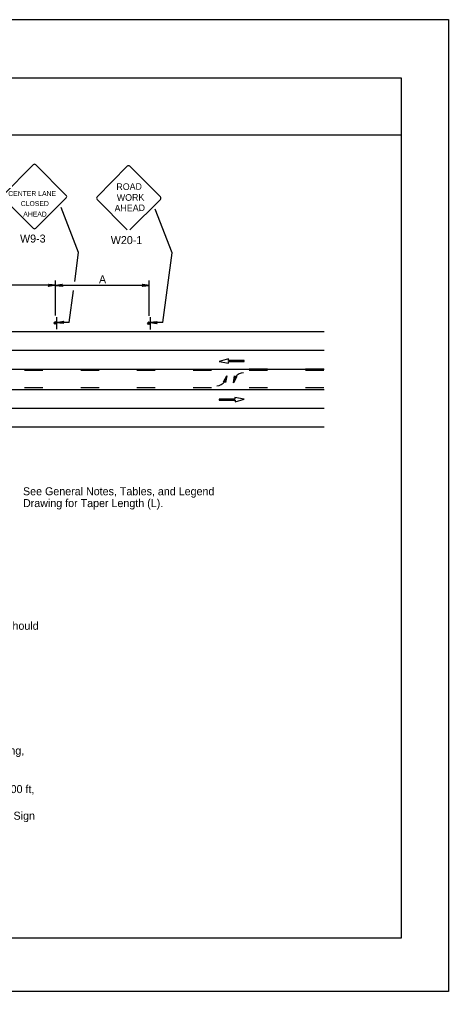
# Model space of a CAD drawing. Extents: x -14145 to -13662, y 30244 to 30661.
# Drawn here: x -13768.45 to -13757.17, y 30424.81 to 30450.31 of the extents above; entities that cross this region are included whole.
import ezdxf

# ---------------------------------------------------------------- set-up
doc = ezdxf.new("R2010")
doc.units = 0
for name, color, linetype in [('1', 7, 'Continuous'), ('10', 7, 'Continuous'), ('2', 7, 'Continuous'), ('61', 7, 'Continuous')]:
    doc.layers.add(name, color=color, linetype=linetype)

msp = doc.modelspace()

# ---------------------------------------------------------------- linework, layer by layer
at = {"layer": '1'}
for p, q in [((-13768.087, 30446.495), (-13768.882, 30445.692)), ((-13767.218, 30445.692), (-13768.02, 30446.495)), ((-13765.614, 30446.456), (-13766.409, 30445.653)), ((-13764.745, 30445.653), (-13765.547, 30446.456)), ((-13768.882, 30445.626), (-13768.087, 30444.831)), ((-13768.02, 30444.831), (-13767.218, 30445.626)), ((-13766.409, 30445.587), (-13765.614, 30444.792)), ((-13765.547, 30444.792), (-13764.745, 30445.587)), ((-13766.891, 30444.192), (-13767.353, 30445.37)), ((-13764.431, 30444.186), (-13764.88, 30445.332)), ((-13766.996, 30443.429), (-13766.891, 30444.192)), ((-13764.683, 30442.355), (-13764.431, 30444.186)), ((-13767.498, 30442.542), (-13767.498, 30443.462)), ((-13765.038, 30442.536), (-13765.038, 30443.456)), ((-13767.492, 30443.334), (-13770.929, 30443.334)), ((-13765.032, 30443.328), (-13767.498, 30443.328)), ((-13767.143, 30442.361), (-13767.028, 30443.196)), ((-13767.473, 30442.499), (-13767.473, 30442.181)), ((-13765.013, 30442.493), (-13765.013, 30442.175)), ((-13767.143, 30442.361), (-13767.473, 30442.361)), ((-13764.683, 30442.355), (-13765.013, 30442.355)), ((-13787.534, 30442.121), (-13760.446, 30442.121)), ((-13787.534, 30441.629), (-13760.446, 30441.629)), ((-13762.959, 30441.401), (-13763.2, 30441.335)), ((-13762.959, 30441.356), (-13762.959, 30441.401)), ((-13787.534, 30441.137), (-13760.446, 30441.137)), ((-13763.2, 30441.335), (-13762.956, 30441.289)), ((-13762.542, 30441.356), (-13762.959, 30441.356)), ((-13762.956, 30441.289), (-13762.956, 30441.334)), ((-13762.956, 30441.334), (-13762.542, 30441.334)), ((-13762.542, 30441.334), (-13762.542, 30441.356)), ((-13761.928, 30441.137), (-13762.408, 30441.137)), ((-13760.452, 30441.137), (-13760.932, 30441.137)), ((-13767.832, 30441.095), (-13768.312, 30441.095)), ((-13766.356, 30441.095), (-13766.836, 30441.095)), ((-13764.88, 30441.095), (-13765.36, 30441.095)), ((-13763.404, 30441.095), (-13763.884, 30441.095)), ((-13761.928, 30441.095), (-13762.408, 30441.095)), ((-13760.452, 30441.095), (-13760.932, 30441.095)), ((-13767.832, 30440.642), (-13768.312, 30440.642)), ((-13766.356, 30440.642), (-13766.836, 30440.642)), ((-13764.88, 30440.642), (-13765.36, 30440.642)), ((-13763.404, 30440.642), (-13763.884, 30440.642)), ((-13761.928, 30440.642), (-13762.408, 30440.642)), ((-13760.452, 30440.642), (-13760.932, 30440.642)), ((-13787.534, 30440.6), (-13760.446, 30440.6)), ((-13762.542, 30440.342), (-13762.786, 30440.388)), ((-13762.786, 30440.388), (-13762.786, 30440.343)), ((-13762.786, 30440.343), (-13763.2, 30440.343)), ((-13763.2, 30440.343), (-13763.2, 30440.321)), ((-13763.2, 30440.321), (-13762.784, 30440.321)), ((-13762.784, 30440.276), (-13762.542, 30440.342)), ((-13762.784, 30440.321), (-13762.784, 30440.276)), ((-13787.534, 30440.108), (-13760.446, 30440.108)), ((-13787.534, 30439.616), (-13760.446, 30439.616))]:
    msp.add_line(p, q, dxfattribs=at)
for points in [[(-13767.672, 30443.358), (-13767.666, 30443.346), (-13767.492, 30443.334), (-13767.672, 30443.358), (-13767.684, 30443.364), (-13767.492, 30443.334), (-13767.666, 30443.328), (-13767.672, 30443.316), (-13767.492, 30443.334), (-13767.684, 30443.304), (-13767.672, 30443.316)], [(-13767.318, 30443.31), (-13767.324, 30443.322), (-13767.498, 30443.328), (-13767.318, 30443.31), (-13767.312, 30443.298), (-13767.498, 30443.328), (-13767.33, 30443.34), (-13767.324, 30443.352), (-13767.498, 30443.328), (-13767.312, 30443.358), (-13767.324, 30443.352)], [(-13765.212, 30443.352), (-13765.206, 30443.34), (-13765.032, 30443.328), (-13765.212, 30443.352), (-13765.224, 30443.358), (-13765.032, 30443.328), (-13765.206, 30443.322), (-13765.212, 30443.31), (-13765.032, 30443.328), (-13765.224, 30443.298), (-13765.212, 30443.31)], [(-13767.299, 30442.337), (-13767.305, 30442.349), (-13767.473, 30442.361), (-13767.299, 30442.337), (-13767.287, 30442.331), (-13767.473, 30442.361), (-13767.305, 30442.367), (-13767.299, 30442.379), (-13767.473, 30442.361), (-13767.287, 30442.391), (-13767.299, 30442.379)], [(-13764.839, 30442.331), (-13764.845, 30442.343), (-13765.013, 30442.355), (-13764.839, 30442.331), (-13764.827, 30442.325), (-13765.013, 30442.355), (-13764.845, 30442.361), (-13764.839, 30442.373), (-13765.013, 30442.355), (-13764.827, 30442.385), (-13764.839, 30442.373)], [(-13763.075, 30440.805), (-13763.063, 30440.811), (-13763.003, 30440.961), (-13763.075, 30440.805), (-13763.087, 30440.799), (-13763.003, 30440.961), (-13763.045, 30440.805), (-13763.033, 30440.793), (-13763.003, 30440.961), (-13763.033, 30440.781), (-13763.033, 30440.793)], [(-13763.075, 30440.805), (-13763.063, 30440.811), (-13763.003, 30440.961), (-13763.075, 30440.805), (-13763.087, 30440.799), (-13763.003, 30440.961), (-13763.045, 30440.805), (-13763.033, 30440.793), (-13763.003, 30440.961), (-13763.033, 30440.781), (-13763.033, 30440.793)], [(-13762.752, 30440.931), (-13762.764, 30440.925), (-13762.824, 30440.775), (-13762.752, 30440.931), (-13762.74, 30440.937), (-13762.824, 30440.775), (-13762.782, 30440.931), (-13762.794, 30440.943), (-13762.824, 30440.775), (-13762.794, 30440.955), (-13762.794, 30440.943)], [(-13762.752, 30440.931), (-13762.764, 30440.925), (-13762.824, 30440.775), (-13762.752, 30440.931), (-13762.74, 30440.937), (-13762.824, 30440.775), (-13762.782, 30440.931), (-13762.794, 30440.943), (-13762.824, 30440.775), (-13762.794, 30440.955), (-13762.794, 30440.943)]]:
    msp.add_lwpolyline(points, dxfattribs=at)
for centre in [(-13767.506, 30442.342), (-13765.046, 30442.336)]:
    msp.add_circle(centre, 0.0325, dxfattribs=at)
for centre, radius, start, end in [((-13768.053, 30446.462), 0.0465, 45, 135), ((-13765.58, 30446.423), 0.0465, 45, 135), ((-13767.25, 30445.659), 0.0465, 315, 45), ((-13766.375, 30445.621), 0.0465, 135, 225), ((-13764.777, 30445.62), 0.0465, 315, 45), ((-13768.053, 30444.864), 0.0465, 225, 315), ((-13767.506, 30442.353), 0.0214, 355.7499, 350.479), ((-13765.046, 30442.347), 0.0214, 355.7499, 350.479), ((-13762.554, 30440.77), 0.27, 91.2061, 143.8714), ((-13763.271, 30440.968), 0.27, 271.2061, 323.8714)]:
    msp.add_arc(centre, radius, start, end, dxfattribs=at)
at = {"layer": '10'}
for p, q in [((-13789.874, 30448.777), (-13758.422, 30448.777)), ((-13758.422, 30448.777), (-13758.422, 30426.207)), ((-13789.874, 30447.277), (-13758.422, 30447.277)), ((-13758.422, 30426.207), (-13789.874, 30426.207))]:
    msp.add_line(p, q, dxfattribs=at)
at = {"layer": '61'}
msp.add_lwpolyline([(-13790.174, 30450.307), (-13757.174, 30450.307), (-13757.174, 30424.807), (-13790.174, 30424.807)], close=True, dxfattribs=at)

# ---------------------------------------------------------------- texts
at = {"layer": '1'}
for s, height, rotation, p in [('ROAD', 0.1735, 0.7566, (-13765.899, 30445.831)), ('WORK', 0.1733, 0.7588, (-13765.887, 30445.546)), ('AHEAD', 0.1735, 0.7481, (-13765.947, 30445.269))]:
    msp.add_text(s, height=height, rotation=rotation, dxfattribs=at).set_placement(p)
for s, p in [('CENTER LANE', (-13768.741, 30445.675)), ('CLOSED', (-13768.412, 30445.412)), ('AHEAD', (-13768.347, 30445.135))]:
    msp.add_text(s, height=0.13, dxfattribs=at).set_placement(p)
at = {"layer": '2'}
for s, p in [('W9-3', (-13768.431, 30444.454)), ('W20-1', (-13766.047, 30444.414)), ('A', (-13766.357, 30443.385)), ('See General Notes, Tables, and Legend ', (-13768.353, 30437.825)), ('Drawing for Taper Length (L).', (-13768.353, 30437.515)), ('1.  When paved shoulders having a width of 8 ft or more are closed, channelizing devices should', (-13779.931, 30434.297)), ('    queues resulting from the lane closure might extend through a highway-rail grade crossing,', (-13779.919, 30431.022)), ('5.  If the length of the tangent section between beginning and ending tapers is more than 600 ft, ', (-13779.919, 30430.013)), ('6.  Where speed or volume is higher, additional signing such as the Left Lane Closed XX ft Sign ', (-13779.919, 30429.314))]:
    msp.add_text(s, height=0.21, dxfattribs=at).set_placement(p)

doc.saveas('drawing.dxf')
